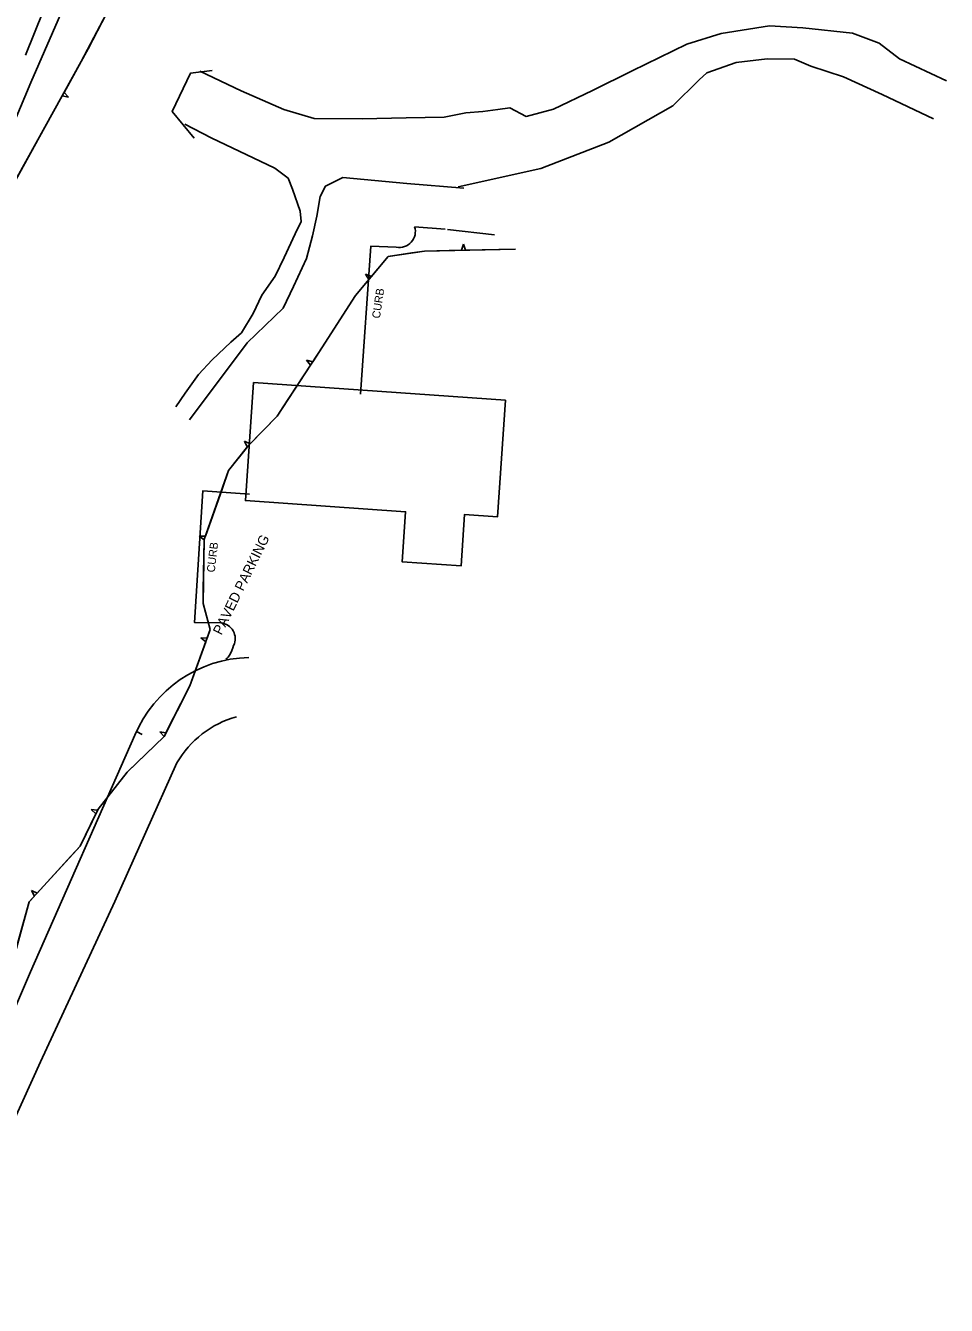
# Model space of a CAD drawing. Extents: x 978516 to 993312, y 1836504 to 1846212.
# Drawn here: x 982803 to 983263, y 1844314 to 1844954 of the extents above; entities that cross this region are included whole.
import ezdxf

# ---------------------------------------------------------------- set-up
doc = ezdxf.new("R2010")
doc.units = 0
for name, color, linetype in [('S_BUILDING', 7, 'Continuous'), ('S_CURB', 7, 'Continuous'), ('S_CURB_ANNOT', 7, 'Continuous'), ('S_EDGE_PAVEMENT', 7, 'Continuous'), ('S_HEADWALL', 7, 'Continuous'), ('S_PARKING', 7, 'Continuous'), ('S_PARKING_ANNOT', 7, 'Continuous'), ('S_SHOULDER', 7, 'Continuous'), ('S_STREAM', 7, 'Continuous'), ('S_TREE', 7, 'Continuous')]:
    doc.layers.add(name, color=color, linetype=linetype)

msp = doc.modelspace()

# ---------------------------------------------------------------- linework, layer by layer
at = {"layer": 'S_BUILDING'}
msp.add_lwpolyline([(983042.48, 1844767.05), (982916.5, 1844775.81), (982912.4, 1844716.83), (982992.43, 1844711.27), (982990.69, 1844686.21), (983020.17, 1844684.16), (983021.96, 1844709.89), (983038.43, 1844708.75)], close=True, dxfattribs=at)
at = {"layer": 'S_CURB'}
msp.add_lwpolyline([(982857.94, 1844601.3), (982860.86, 1844599.91)], dxfattribs=at)
at = {"layer": 'S_EDGE_PAVEMENT'}
for points in [[(983139.56, 1845685.41), (983091.71, 1845581.24), (983012.99, 1845409.9), (982915.77, 1845198.43), (982843.68, 1845041.88), (982802.54, 1844939.45)], [(982784.66, 1844363.91), (982759.2, 1844371.88), (982778.59, 1844420), (982804.91, 1844481.18), (982857.15, 1844599.47)], [(982878.18, 1844585.67), (982847.18, 1844516.44), (982809.9, 1844436.16), (982791.54, 1844395.33), (982786.06, 1844378.08), (982784.65, 1844364.16)]]:
    msp.add_lwpolyline(points, dxfattribs=at)
for centre, major_axis, ratio, start_param, end_param in [((982915.48, 1844575.24), (-62.92, -5.65), 0.999385, 4.644961, 5.799662), ((982921.29, 1844560.98), (-45.11, -21.16), 0.995877, 4.546793, 5.322664)]:
    msp.add_ellipse(centre, major_axis=major_axis, ratio=ratio, start_param=start_param, end_param=end_param, dxfattribs=at)
at = {"layer": 'S_HEADWALL'}
msp.add_lwpolyline([(982895.83, 1844931.89), (982884.87, 1844930.44), (982875.87, 1844911.42), (982886.78, 1844898.04)], dxfattribs=at)
at = {"layer": 'S_PARKING'}
for points in [[(983012.22, 1844852.46), (982996.99, 1844853.64)], [(983036.93, 1844849.64), (983013.45, 1844852.43)], [(982987.82, 1844843.48), (982975.08, 1844843.97), (982969.92, 1844770.09)], [(982914.42, 1844719.95), (982891.1, 1844721.64), (982887.02, 1844655.85), (982900.16, 1844655.62)]]:
    msp.add_lwpolyline(points, dxfattribs=at)
for centre, major_axis, ratio, start_param, end_param in [((982989.35, 1844851.23), (7.83, 1.66), 0.984177, 4.314951, 6.382513), ((982899.45, 1844647.8), (-5.59, 5.52), 0.999946, 3.463105, 5.401748), ((982904.58, 1844641.91), (1.88, 4.13), 0.218583, 2.940946, 5.431495)]:
    msp.add_ellipse(centre, major_axis=major_axis, ratio=ratio, start_param=start_param, end_param=end_param, dxfattribs=at)
at = {"layer": 'S_SHOULDER'}
for points in [[(982805.21, 1844925.87), (982858.18, 1845047.56), (982898.75, 1845136.38), (983056.8, 1845478.55)], [(982805.21, 1844925.87), (982773.09, 1844849.82), (982754.04, 1844807.09), (982715.23, 1844720.47), (982650.33, 1844578.31), (982528.53, 1844314.43)]]:
    msp.add_lwpolyline(points, dxfattribs=at)
at = {"layer": 'S_STREAM'}
for points in [[(983262.77, 1844926.66), (983239.38, 1844937.66), (983229.25, 1844945.57), (983215.81, 1844950.46), (983190.94, 1844953.19), (983174.36, 1844954.12), (983150.15, 1844950.41), (983132.97, 1844944.95), (983105.74, 1844931.6), (983085.84, 1844921.83), (983066.36, 1844912.49), (983052.81, 1844908.86), (983044.63, 1844913.22), (983038.55, 1844912.43), (983031.14, 1844911.32), (983022.49, 1844910.65), (983011.67, 1844908.56), (982992.76, 1844908.16), (982970.68, 1844907.74)], [(983018.82, 1844873.62), (983059.99, 1844882.86), (983094.08, 1844896.01), (983126.12, 1844914.26), (983139.16, 1844927.24), (983142.97, 1844930.65), (983157.64, 1844935.88), (983173.25, 1844937.65), (983186.91, 1844937.44), (983195.07, 1844933.93), (983211.39, 1844928.71), (983230.63, 1844919.83), (983256.31, 1844907.7)], [(982970.68, 1844907.74), (982946.84, 1844907.84), (982931.59, 1844912.38), (982910.36, 1844921.69), (982889.56, 1844931.54)], [(982882.14, 1844905.09), (982895.34, 1844898.13), (982927.07, 1844883.09), (982933.74, 1844877.97), (982935.95, 1844872.54), (982939.73, 1844861.54), (982940.24, 1844856.37), (982937.3, 1844850.12), (982931.77, 1844838.36), (982927.33, 1844828.94), (982920.66, 1844819.54), (982916.35, 1844810.39), (982910.37, 1844800.63), (982905.16, 1844795.95), (982895.84, 1844787.14), (982888.94, 1844779.89), (982882.31, 1844770.5), (982877.61, 1844763.73)], [(982884.47, 1844757.23), (982913.21, 1844795.61), (982931.32, 1844813.04), (982936.38, 1844823.82), (982943.01, 1844837.93), (982945.87, 1844849.23), (982948.11, 1844859), (982949.72, 1844868.78), (982952.46, 1844874.03), (982961.16, 1844878.35), (982993.13, 1844875.39), (983021.53, 1844873.08)]]:
    msp.add_lwpolyline(points, dxfattribs=at)
at = {"layer": 'S_TREE'}
for p, q in [((982820.82, 1844919.11), (982823.9, 1844918.48)), ((982823.9, 1844918.48), (982821.77, 1844920.82)), ((983021.4, 1844844.99), (983020.44, 1844841.98)), ((983022.4, 1844842.02), (983021.4, 1844844.99)), ((982975.4, 1844828.81), (982972.5, 1844830.01)), ((982972.5, 1844830.01), (982974.15, 1844827.31)), ((982946.02, 1844786.2), (982942.99, 1844787.04)), ((982942.99, 1844787.04), (982944.95, 1844784.56)), ((982914.71, 1844745.13), (982911.9, 1844746.55)), ((982911.9, 1844746.55), (982913.34, 1844743.73)), ((982892.43, 1844698.98), (982889.28, 1844699.08)), ((982889.28, 1844699.08), (982891.77, 1844697.13)), ((982893.25, 1844648.08), (982890.11, 1844648.22)), ((982890.11, 1844648.22), (982892.58, 1844646.24)), ((982872.66, 1844600.65), (982869.56, 1844601.16)), ((982869.56, 1844601.16), (982871.77, 1844598.9)), ((982838.47, 1844561.96), (982835.36, 1844562.41)), ((982835.36, 1844562.41), (982837.62, 1844560.2)), ((982808.29, 1844520.53), (982805.44, 1844521.86)), ((982805.44, 1844521.86), (982806.96, 1844519.08))]:
    msp.add_line(p, q, dxfattribs=at)
for points in [[(982793.95, 1844870.65), (982830.34, 1844936.28), (982850.63, 1844974.96)], [(982833.74, 1844942.75), (982845.31, 1844964.82)], [(982821.77, 1844920.82), (982830.34, 1844936.28), (982833.74, 1844942.75)], [(982808.7, 1844897.24), (982820.82, 1844919.11)], [(982796.57, 1844875.37), (982808.7, 1844897.24)], [(983047.4, 1844842.54), (983001.9, 1844841.6), (982983.82, 1844838.89), (982967.48, 1844819.33), (982950.95, 1844793.77), (982928.33, 1844759.04), (982913.59, 1844743.99), (982904.02, 1844731.91), (982891.86, 1844697.36), (982891.22, 1844665.37), (982894.79, 1844652.31), (982884.54, 1844624.17), (982871.76, 1844598.87), (982853.31, 1844581.07), (982838.72, 1844562.47), (982829.87, 1844544.07), (982804.27, 1844516.15), (982793.6, 1844477.25)], [(982995.52, 1844840.64), (982983.82, 1844838.89), (982975.4, 1844828.81)], [(983020.44, 1844841.98), (983001.9, 1844841.6), (982995.52, 1844840.64)], [(983047.4, 1844842.54), (983022.4, 1844842.02)], [(982974.15, 1844827.31), (982967.48, 1844819.33), (982959.59, 1844807.13)], [(982959.59, 1844807.13), (982950.95, 1844793.77), (982946.02, 1844786.2)], [(982944.95, 1844784.56), (982931.33, 1844763.64)], [(982931.33, 1844763.64), (982928.33, 1844759.04), (982914.71, 1844745.13)], [(982913.36, 1844743.7), (982904.02, 1844731.91), (982900.72, 1844722.53)], [(982900.72, 1844722.53), (982892.43, 1844698.98)], [(982891.85, 1844697.11), (982891.36, 1844672.12)], [(982891.36, 1844672.12), (982891.22, 1844665.37), (982894.79, 1844652.31), (982893.25, 1844648.08)], [(982892.58, 1844646.24), (982884.54, 1844624.17), (982883.91, 1844622.91)], [(982883.91, 1844622.91), (982872.66, 1844600.65)], [(982871.77, 1844598.9), (982871.76, 1844598.87), (982853.83, 1844581.58)], [(982853.83, 1844581.58), (982853.31, 1844581.07), (982838.72, 1844562.47), (982838.47, 1844561.96)], [(982837.62, 1844560.2), (982829.87, 1844544.07), (982825.18, 1844538.96)], [(982825.18, 1844538.96), (982808.29, 1844520.53)], [(982806.96, 1844519.08), (982804.27, 1844516.15), (982798.72, 1844495.91)]]:
    msp.add_lwpolyline(points, dxfattribs=at)

# ---------------------------------------------------------------- texts
at = {"layer": 'S_CURB_ANNOT'}
for rotation, p in [(81.63196, (982979.6, 1844807.66)), (83.52302, (982897.04, 1844680.74))]:
    msp.add_text('CURB', height=4, rotation=rotation, dxfattribs=at).set_placement(p)
at = {"layer": 'S_PARKING_ANNOT'}
msp.add_text('PAVED PARKING', height=5.0005, rotation=63.68478, dxfattribs=at).set_placement((982900.39, 1844649.24))

doc.saveas('drawing.dxf')
